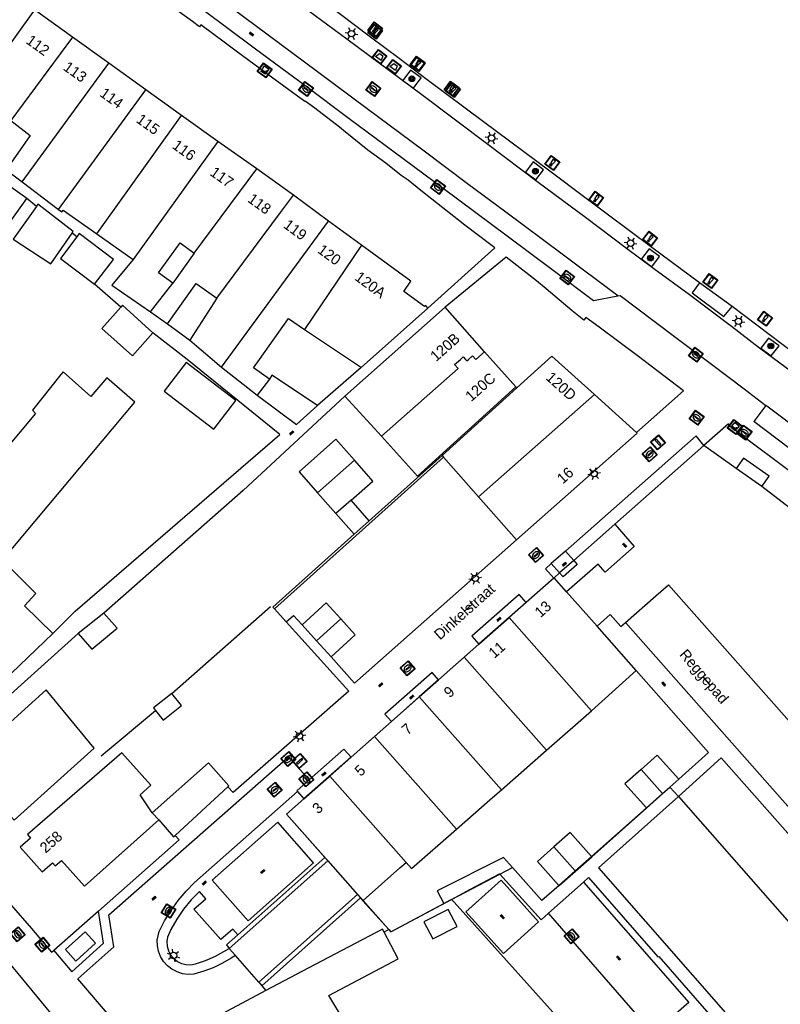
# Model space of a CAD drawing. Header units: metres. Extents: x 93870 to 95789, y 463036 to 464040.
# Tile 305 of 344: x 95628 to 95699, y 463189 to 463282. Entities that reach past the tile are written whole.
import ezdxf
from ezdxf.enums import TextEntityAlignment as Align

# ---------------------------------------------------------------- set-up
doc = ezdxf.new("R2010")
doc.units = ezdxf.units.M
doc.header["$LTSCALE"] = 25.4
for name, color, linetype in [('B_BEBOUWINGSGRENS_-1', 1, 'Continuous'), ('B_BEBOUWINGSGRENS_0', 1, 'Continuous'), ('B_LUIFEL_1', 200, 'Continuous'), ('B_TUSSENMUUR_0', 7, 'Continuous'), ('G_GRENS_ALGEMEEN_0', 7, 'Continuous'), ('Q_BLOEMBAK_0', 93, 'Continuous'), ('Q_BOOM_0', 3, 'Continuous'), ('Q_CAI-KAST_0', 10, 'Continuous'), ('Q_GASPUT_0', 7, 'Continuous'), ('Q_INSPECTIE_OF_RIOOLPUT_0', 253, 'Continuous'), ('Q_KOLK_0', 254, 'Continuous'), ('Q_LICHTMAST_0', 2, 'Continuous'), ('Q_MEERPAAL_0', 7, 'Continuous'), ('Q_WATERLEIDINGPUT_0', 5, 'Continuous'), ('S_GBKN_SYMBOOL_OV_GROOT_0', 7, 'Continuous'), ('T_HEK_0', 57, 'Continuous'), ('T_HEK_LIJN_0', 6, 'Continuous'), ('T_MUUR_30CM_0', 10, 'Continuous'), ('V_WEGGRENS_0', 7, 'Continuous'), ('W_WALBESCHERMING_LIJN_0', 45, 'Continuous'), ('Z_GBKN_HUISNUMMER_0', 252, 'Continuous'), ('Z_STRAATNAAM_0', 252, 'Continuous')]:
    doc.layers.add(name, color=color, linetype=linetype)
doc.layers.add('Q_AFSLUITPAAL_0', color=7, linetype='Continuous', true_color=0xf86a3a)

# ---------------------------------------------------------------- blocks, each defined once
blk = doc.blocks.new('Q_BLOEMBAK')
for points in [[(-0.5, 0.5), (0.5, 0.5), (0.5, -0.5), (-0.5, -0.5)], [(-0.336, 0.197), (0.331, 0.197), (0.19, -0.251), (-0.196, -0.251)]]:
    blk.add_lwpolyline(points, close=True)
blk.add_lwpolyline([(-0.442, 0.464), (0.438, 0.464, -0.414214), (0.459, 0.442), (0.459, -0.437, -0.414214), (0.438, -0.459), (-0.442, -0.459, -0.414214), (-0.463, -0.437), (-0.463, 0.442), (-0.463, 0.444), (-0.463, 0.446), (-0.463, 0.448), (-0.462, 0.45), (-0.461, 0.451), (-0.46, 0.453), (-0.459, 0.455), (-0.458, 0.456), (-0.457, 0.457), (-0.456, 0.459), (-0.454, 0.46), (-0.453, 0.461), (-0.451, 0.462), (-0.449, 0.462), (-0.447, 0.463), (-0.446, 0.463), (-0.444, 0.464), (-0.442, 0.464)], format="xyb")
blk = doc.blocks.new('Q_CAI-KAST')
for points in [[(-0.5, 0.5), (0.5, 0.5), (0.5, -0.5), (-0.5, -0.5)], [(-0.262, 0.264), (0.25, 0.264), (0.25, 0.187), (-0.262, 0.187)], [(-0.262, 0.107), (0.25, 0.107), (0.25, -0.332), (-0.262, -0.332)]]:
    blk.add_lwpolyline(points, close=True)
blk.add_lwpolyline([(-0.442, 0.464), (0.438, 0.464, -0.414214), (0.459, 0.442), (0.459, -0.437, -0.414214), (0.438, -0.459), (-0.442, -0.459, -0.414214), (-0.463, -0.437), (-0.463, 0.442), (-0.463, 0.444), (-0.463, 0.446), (-0.463, 0.448), (-0.462, 0.45), (-0.461, 0.451), (-0.46, 0.453), (-0.459, 0.455), (-0.458, 0.456), (-0.457, 0.457), (-0.456, 0.459), (-0.454, 0.46), (-0.453, 0.461), (-0.451, 0.462), (-0.449, 0.462), (-0.447, 0.463), (-0.446, 0.463), (-0.444, 0.464), (-0.442, 0.464)], format="xyb")
blk.add_circle((-0.177, -0.034), 0.0354)
blk = doc.blocks.new('Q_LICHTMAST')
for points in [[(-0.26, 0.15), (-0.52, 0.3)], [(0, 0.3), (0, 0.6)], [(0.26, 0.15), (0.52, 0.3)], [(-0.26, -0.15), (-0.52, -0.3)], [(0, -0.3), (0, -0.6)], [(0.26, -0.15), (0.52, -0.3)]]:
    blk.add_lwpolyline(points)
blk.add_circle((0, 0), 0.3)
blk = doc.blocks.new('Q_AFSLUITPAAL')
for points in [[(-0.5, 0.5), (0.5, 0.5), (0.5, -0.5), (-0.5, -0.5)], [(-0.08, 0.333), (0.071, 0.333), (0.071, -0.329), (-0.08, -0.329)]]:
    blk.add_lwpolyline(points, close=True)
blk.add_lwpolyline([(-0.442, 0.464), (0.438, 0.464, -0.414214), (0.459, 0.442), (0.459, -0.437, -0.414214), (0.438, -0.459), (-0.442, -0.459, -0.414214), (-0.463, -0.437), (-0.463, 0.442), (-0.463, 0.444), (-0.463, 0.446), (-0.463, 0.448), (-0.462, 0.45), (-0.461, 0.451), (-0.46, 0.453), (-0.459, 0.455), (-0.458, 0.456), (-0.457, 0.457), (-0.456, 0.459), (-0.454, 0.46), (-0.453, 0.461), (-0.451, 0.462), (-0.449, 0.462), (-0.447, 0.463), (-0.446, 0.463), (-0.444, 0.464), (-0.442, 0.464)], format="xyb")
blk = doc.blocks.new('Q_KOLK')
blk.add_lwpolyline([(-0.5, 0.5), (0.5, 0.5), (0.5, -0.5), (-0.5, -0.5)], close=True)
for points in [[(-0.442, 0.464), (0.438, 0.464, -0.414214), (0.459, 0.442), (0.459, -0.437, -0.414214), (0.438, -0.459), (-0.442, -0.459, -0.414214), (-0.463, -0.437), (-0.463, 0.442, -0.414214), (-0.442, 0.464)], [(-0.345, 0.105, 0.380426), (-0.276, -0.18)], [(-0.008, 0.266, 0.240218), (-0.345, 0.105)], [(-0.194, 0.045, 0.853344), (-0.194, -0.032)], [(0.331, 0.111, 0.240191), (-0.008, 0.266)], [(0.185, -0.032, 0.849746), (0.185, 0.045)], [(0.267, -0.176, 0.380426), (0.331, 0.111)], [(-0.276, -0.18, 0.148452), (0.012, -0.257)], [(0.012, -0.257, 0.131742), (0.267, -0.176)]]:
    blk.add_lwpolyline(points, format="xyb")
for points in [[(-0.194, 0.045), (0.185, 0.045)], [(0.185, -0.032), (-0.194, -0.032)]]:
    blk.add_lwpolyline(points)
blk = doc.blocks.new('Q_INSPECTIE_OF_RIOOLPUT')
blk.add_lwpolyline([(-0.5, 0.5), (0.5, 0.5), (0.5, -0.5), (-0.5, -0.5)], close=True)
for points in [[(-0.442, 0.464), (0.438, 0.464, -0.414214), (0.459, 0.442), (0.459, -0.437, -0.414214), (0.438, -0.459), (-0.442, -0.459, -0.414214), (-0.463, -0.437), (-0.463, 0.442), (-0.463, 0.444), (-0.463, 0.446), (-0.463, 0.448), (-0.462, 0.45), (-0.461, 0.451), (-0.46, 0.453), (-0.459, 0.455), (-0.458, 0.456), (-0.457, 0.457), (-0.456, 0.459), (-0.454, 0.46), (-0.453, 0.461), (-0.451, 0.462), (-0.449, 0.462), (-0.447, 0.463), (-0.446, 0.463), (-0.444, 0.464), (-0.442, 0.464)], [(-0.345, 0.105, 0.380426), (-0.276, -0.18)], [(-0.008, 0.266, 0.240218), (-0.345, 0.105)], [(-0.194, 0.045, 0.853344), (-0.194, -0.032)], [(0.331, 0.111, 0.240191), (-0.008, 0.266)], [(0.185, -0.032, 0.849746), (0.185, 0.045)], [(0.267, -0.176, 0.380426), (0.331, 0.111)], [(-0.276, -0.18, 0.148452), (0.012, -0.257)], [(0.012, -0.257, 0.131742), (0.267, -0.176)]]:
    blk.add_lwpolyline(points, format="xyb")
for points in [[(-0.194, 0.045), (0.185, 0.045)], [(0.185, -0.032), (-0.194, -0.032)]]:
    blk.add_lwpolyline(points)
blk = doc.blocks.new('Q_WATERLEIDINGPUT')
blk.add_lwpolyline([(-0.5, 0.5), (0.5, 0.5), (0.5, -0.5), (-0.5, -0.5)], close=True)
for points in [[(-0.442, 0.464), (0.438, 0.464, -0.414214), (0.459, 0.442), (0.459, -0.437, -0.414214), (0.438, -0.459), (-0.442, -0.459, -0.414214), (-0.463, -0.437), (-0.463, 0.442), (-0.463, 0.444), (-0.463, 0.446), (-0.463, 0.448), (-0.462, 0.45), (-0.461, 0.451), (-0.46, 0.453), (-0.459, 0.455), (-0.458, 0.456), (-0.457, 0.457), (-0.456, 0.459), (-0.454, 0.46), (-0.453, 0.461), (-0.451, 0.462), (-0.449, 0.462), (-0.447, 0.463), (-0.446, 0.463), (-0.444, 0.464), (-0.442, 0.464)], [(-0.345, 0.105, 0.380426), (-0.276, -0.18)], [(-0.008, 0.266, 0.240218), (-0.345, 0.105)], [(-0.194, 0.045, 0.853344), (-0.194, -0.032)], [(0.331, 0.111, 0.240191), (-0.008, 0.266)], [(0.185, -0.032, 0.849746), (0.185, 0.045)], [(0.267, -0.176, 0.380426), (0.331, 0.111)], [(-0.276, -0.18, 0.148452), (0.012, -0.257)], [(0.012, -0.257, 0.131742), (0.267, -0.176)]]:
    blk.add_lwpolyline(points, format="xyb")
for points in [[(-0.194, 0.045), (0.185, 0.045)], [(0.185, -0.032), (-0.194, -0.032)]]:
    blk.add_lwpolyline(points)
blk = doc.blocks.new('Q_GASPUT')
blk.add_lwpolyline([(-0.5, 0.5), (0.5, 0.5), (0.5, -0.5), (-0.5, -0.5)], close=True)
for points in [[(-0.442, 0.464), (0.438, 0.464, -0.414214), (0.459, 0.442), (0.459, -0.437, -0.414214), (0.438, -0.459), (-0.442, -0.459, -0.414214), (-0.463, -0.437), (-0.463, 0.442), (-0.463, 0.444), (-0.463, 0.446), (-0.463, 0.448), (-0.462, 0.45), (-0.461, 0.451), (-0.46, 0.453), (-0.459, 0.455), (-0.458, 0.456), (-0.457, 0.457), (-0.456, 0.459), (-0.454, 0.46), (-0.453, 0.461), (-0.451, 0.462), (-0.449, 0.462), (-0.447, 0.463), (-0.446, 0.463), (-0.444, 0.464), (-0.442, 0.464)], [(-0.345, 0.105, 0.380426), (-0.276, -0.18)], [(-0.008, 0.266, 0.240218), (-0.345, 0.105)], [(-0.194, 0.045, 0.853344), (-0.194, -0.032)], [(0.331, 0.111, 0.240191), (-0.008, 0.266)], [(0.185, -0.032, 0.849746), (0.185, 0.045)], [(0.267, -0.176, 0.380426), (0.331, 0.111)], [(-0.276, -0.18, 0.148452), (0.012, -0.257)], [(0.012, -0.257, 0.131742), (0.267, -0.176)]]:
    blk.add_lwpolyline(points, format="xyb")
for points in [[(-0.194, 0.045), (0.185, 0.045)], [(0.185, -0.032), (-0.194, -0.032)]]:
    blk.add_lwpolyline(points)
blk = doc.blocks.new('Q_BOOM')
for radius in [0.27, 0.18, 0.09]:
    blk.add_circle((0, 0), radius)
blk = doc.blocks.new('Q_MEERPAAL')
for points in [[(-0.5, 0.5), (0.5, 0.5), (0.5, -0.5), (-0.5, -0.5)], [(-0.076, 0.32), (0.068, 0.32), (0.068, 0.17), (-0.076, 0.17)]]:
    blk.add_lwpolyline(points, close=True)
blk.add_lwpolyline([(-0.442, 0.464), (0.438, 0.464, -0.414214), (0.459, 0.442), (0.459, -0.437, -0.414214), (0.438, -0.459), (-0.442, -0.459, -0.414214), (-0.463, -0.437), (-0.463, 0.442), (-0.463, 0.444), (-0.463, 0.446), (-0.463, 0.448), (-0.462, 0.45), (-0.461, 0.451), (-0.46, 0.453), (-0.459, 0.455), (-0.458, 0.456), (-0.457, 0.457), (-0.456, 0.459), (-0.454, 0.46), (-0.453, 0.461), (-0.451, 0.462), (-0.449, 0.462), (-0.447, 0.463), (-0.446, 0.463), (-0.444, 0.464), (-0.442, 0.464)], format="xyb")
for points in [[(-0.076, 0.124), (-0.136, -0.311)], [(-0.076, 0.124), (0.068, 0.124)], [(0.068, 0.124), (0.122, -0.311)], [(-0.136, -0.311), (0.122, -0.311)]]:
    blk.add_lwpolyline(points)
blk = doc.blocks.new('S_GBKN_SYMBOOL_OV_GROOT')
for points in [[(-0.21875, 0.0625), (0.21875, 0.0625)], [(-0.21875, 0), (0.21875, 0)], [(-0.1875, 0.0625), (-0.1875, 0)], [(-0.125, 0.09375), (-0.125, 0.0625)], [(-0.125, 0), (-0.125, -0.0625)], [(-0.0625, 0.0625), (-0.0625, 0)], [(0, 0.09375), (0, 0.0625)], [(0, 0), (0, -0.0625)], [(0.0625, 0.0625), (0.0625, 0)], [(0.125, 0.09375), (0.125, 0.0625)], [(0.125, 0), (0.125, -0.0625)], [(0.1875, 0.0625), (0.1875, 0)], [(-0.21875, -0.0625), (0.21875, -0.0625)], [(-0.1875, -0.0625), (-0.1875, -0.09375)], [(-0.0625, -0.0625), (-0.0625, -0.09375)], [(0.0625, -0.0625), (0.0625, -0.09375)], [(0.1875, -0.0625), (0.1875, -0.09375)]]:
    blk.add_lwpolyline(points)

msp = doc.modelspace()

# ---------------------------------------------------------------- linework, layer by layer
at = {"layer": 'B_BEBOUWINGSGRENS_-1'}
for p, q in [((95694.919, 463239.753), (95691.876, 463241.901)), ((95697.338, 463238.046), (95694.919, 463239.753)), ((95683.512, 463234.507), (95679.666, 463231.108)), ((95679.666, 463231.108), (95678.34, 463229.936)), ((95677.795, 463229.454), (95675.202, 463227.163)), ((95678.34, 463229.936), (95677.795, 463229.454)), ((95675.202, 463227.163), (95670.773, 463223.25)), ((95670.773, 463223.25), (95666.981, 463219.901)), ((95666.981, 463219.901), (95662.553, 463215.989)), ((95662.553, 463215.989), (95658.757, 463212.636)), ((95658.757, 463212.636), (95654.322, 463208.718)), ((95688.014, 463209.21), (95688.698, 463209.816)), ((95688.698, 463209.816), (95689.496, 463208.925)), ((95654.322, 463208.718), (95652.705, 463207.289)), ((95686.484, 463207.854), (95688.014, 463209.21)), ((95681.339, 463203.294), (95686.484, 463207.854)), ((95652.705, 463207.289), (95659.893, 463199.16)), ((95679.811, 463201.94), (95681.339, 463203.294)), ((95672.74, 463201.642), (95673.916, 463202.264)), ((95673.916, 463202.264), (95676.685, 463199.17)), ((95668.203, 463199.245), (95672.74, 463201.642)), ((95678.282, 463200.585), (95679.811, 463201.94)), ((95676.685, 463199.17), (95678.282, 463200.585)), ((95659.893, 463199.16), (95662.488, 463196.225)), ((95662.488, 463196.225), (95668.203, 463199.245))]:
    msp.add_line(p, q, dxfattribs=at)
msp.add_lwpolyline([(95689.496, 463208.925), (95704.224, 463192.196), (95704.15, 463192.134)], dxfattribs=at)
at = {"layer": 'B_BEBOUWINGSGRENS_0'}
for p, q in [((95632.598, 463280.269), (95629.048, 463282.824)), ((95636.027, 463277.822), (95632.598, 463280.269)), ((95639.481, 463275.325), (95636.027, 463277.822)), ((95642.847, 463272.905), (95639.481, 463275.325)), ((95646.249, 463270.458), (95642.847, 463272.905)), ((95649.901, 463267.885), (95646.249, 463270.458)), ((95653.352, 463265.411), (95649.901, 463267.885)), ((95627.876, 463266.687), (95631.302, 463264.091)), ((95656.658, 463262.986), (95653.352, 463265.411)), ((95629.369, 463264.585), (95629.217, 463264.371)), ((95659.748, 463260.719), (95656.658, 463262.986)), ((95634.893, 463261.799), (95638.31, 463259.38)), ((95644.045, 463259.988), (95642.027, 463257.173)), ((95646.151, 463255.741), (95643.624, 463251.816)), ((95639.923, 463254.463), (95641.541, 463253.351)), ((95667.598, 463254.897), (95658.184, 463246.528)), ((95659.7, 463249.245), (95665.98, 463254.825)), ((95671.303, 463250.72), (95667.598, 463254.897)), ((95643.624, 463251.816), (95646.607, 463249.261)), ((95674.239, 463247.409), (95671.303, 463250.72)), ((95646.607, 463249.261), (95649.933, 463246.647)), ((95651.332, 463248.51), (95651.1, 463248.13)), ((95655.608, 463245.663), (95651.332, 463248.51)), ((95674.323, 463247.315), (95667.304, 463240.979)), ((95681.622, 463246.686), (95670.741, 463237.085)), ((95685.566, 463243.129), (95681.622, 463246.686)), ((95658.184, 463246.528), (95661.633, 463242.785)), ((95691.876, 463241.901), (95683.512, 463234.507)), ((95694.919, 463239.753), (95691.876, 463241.901)), ((95667.304, 463240.979), (95667.453, 463240.81)), ((95667.453, 463240.81), (95670.741, 463237.085)), ((95697.338, 463238.046), (95694.919, 463239.753)), ((95655.61, 463237.475), (95657.34, 463235.51)), ((95701.157, 463235.117), (95697.338, 463238.046)), ((95660.459, 463234.843), (95658.766, 463236.766)), ((95670.741, 463237.085), (95674.295, 463233.057)), ((95657.34, 463235.51), (95659.044, 463233.574)), ((95659.044, 463233.574), (95660.459, 463234.843)), ((95677.795, 463229.454), (95675.202, 463227.163)), ((95656.431, 463227.121), (95654.161, 463225.061)), ((95657.793, 463225.621), (95656.431, 463227.121)), ((95675.202, 463227.163), (95673.599, 463225.747)), ((95635.559, 463226.147), (95633.126, 463224.248)), ((95659.154, 463224.121), (95657.793, 463225.621)), ((95673.599, 463225.747), (95670.773, 463223.25)), ((95654.161, 463225.061), (95655.523, 463223.561)), ((95685.533, 463220.773), (95681.858, 463224.932)), ((95655.523, 463223.561), (95656.884, 463222.061)), ((95656.884, 463222.061), (95659.154, 463224.121)), ((95670.773, 463223.25), (95669.386, 463222.025)), ((95669.386, 463222.025), (95666.982, 463219.9)), ((95681.337, 463216.988), (95685.533, 463220.773)), ((95666.982, 463219.9), (95665.168, 463218.299)), ((95634.65, 463213.49), (95630.15, 463218.94)), ((95642.85, 463217.47), (95641.95, 463218.62)), ((95665.168, 463218.299), (95662.554, 463215.988)), ((95677.108, 463213.284), (95681.337, 463216.988)), ((95662.554, 463215.988), (95660.964, 463214.585)), ((95660.964, 463214.585), (95658.76, 463212.633)), ((95658.76, 463212.633), (95656.754, 463210.858)), ((95672.875, 463209.575), (95677.108, 463213.284)), ((95656.754, 463210.858), (95654.328, 463208.711)), ((95688.698, 463209.816), (95689.525, 463210.556)), ((95642.233, 463205.283), (95647.19, 463209.851)), ((95688.017, 463209.206), (95688.698, 463209.816)), ((95654.328, 463208.711), (95652.705, 463207.289)), ((95686.494, 463207.843), (95688.017, 463209.206)), ((95686.484, 463207.854), (95686.494, 463207.843)), ((95640.7, 463206.73), (95640.1, 463207.41)), ((95652.705, 463207.289), (95656.311, 463203.202)), ((95656.311, 463203.202), (95656.594, 463202.88)), ((95679.83, 463201.919), (95681.356, 463203.275)), ((95681.356, 463203.275), (95681.339, 463203.294)), ((95656.594, 463202.88), (95659.367, 463199.729)), ((95678.303, 463200.562), (95679.83, 463201.919)), ((95678.282, 463200.585), (95678.303, 463200.562)), ((95659.367, 463199.729), (95659.653, 463199.404)), ((95659.653, 463199.404), (95659.879, 463199.147)), ((95659.879, 463199.147), (95659.893, 463199.16)), ((95632.919, 463193.47), (95634.783, 463195.149)), ((95650.769, 463190.705), (95645.328, 463187.812))]:
    msp.add_line(p, q, dxfattribs=at)
for points in [[(95626.829, 463272.441), (95628.64, 463271.02), (95626.38, 463267.82), (95627.876, 463266.687)], [(95623.168, 463268.566), (95621.385, 463266.067), (95626.43, 463262.468), (95628.31, 463265.105)], [(95628.31, 463265.105), (95623.265, 463268.703), (95623.168, 463268.566)], [(95629.217, 463264.371), (95627.037, 463261.296), (95630.564, 463258.985), (95632.574, 463261.848)], [(95632.574, 463261.848), (95632.687, 463262.009), (95629.369, 463264.585)], [(95631.302, 463264.091), (95631.62, 463263.85), (95631.74, 463264.03), (95634.893, 463261.799)], [(95633.002, 463261.526), (95631.47, 463259.49), (95634.68, 463257.061)], [(95634.68, 463257.061), (95636.45, 463259.39), (95633.23, 463261.83), (95633.002, 463261.526)], [(95642.027, 463257.173), (95640.68, 463258.14), (95642.72, 463260.95), (95644.045, 463259.988)], [(95665.98, 463254.825), (95665.775, 463255.067), (95665.663, 463254.972), (95663.731, 463256.39), (95664.366, 463257.336), (95659.748, 463260.719)], [(95638.31, 463259.38), (95636.308, 463256.97), (95639.923, 463254.463)], [(95641.541, 463253.351), (95644.211, 463257.121), (95646.151, 463255.741)], [(95640.162, 463252.488), (95637.31, 463255.09), (95637.15, 463254.91)], [(95637.15, 463254.91), (95635.37, 463252.91), (95638.25, 463250.34), (95640.162, 463252.488)], [(95651.1, 463248.13), (95649.6, 463249.19), (95650.17, 463250), (95652.9, 463253.85), (95654.39, 463252.802)], [(95654.39, 463252.802), (95659.639, 463249.285), (95659.7, 463249.245)], [(95641.22, 463247.002), (95645.877, 463243.44), (95647.943, 463246.142), (95643.287, 463249.704), (95641.22, 463247.002)], [(95681.622, 463246.686), (95677.622, 463250.293), (95674.323, 463247.315)], [(95626.022, 463231.136), (95638.451, 463245.993), (95635.82, 463248.255), (95634.32, 463246.51), (95633.175, 463247.531), (95631.729, 463248.82), (95631.528, 463248.569), (95628.84, 463245.22), (95629.13, 463244.9), (95625.94, 463241.11), (95625.2, 463241.83), (95618.95, 463233.62), (95619.75, 463232.89), (95618.43, 463231.47)], [(95649.933, 463246.647), (95653.641, 463243.882), (95655.608, 463245.663)], [(95661.633, 463242.785), (95665.014, 463239.036), (95674.239, 463247.409)], [(95674.295, 463233.057), (95685.621, 463243.079), (95685.566, 463243.129)], [(95659.073, 463240.516), (95657.34, 463242.49), (95653.88, 463239.44), (95655.61, 463237.475)], [(95658.766, 463236.766), (95660.8, 463238.56), (95660.2, 463239.24), (95659.073, 463240.516)], [(95683.512, 463234.507), (95685.347, 463232.431), (95682.93, 463230.295), (95682.62, 463230.021), (95681.958, 463230.77), (95679.003, 463228.16)], [(95630.751, 463224.26), (95628.111, 463226.848), (95629.155, 463228), (95626.022, 463231.136)], [(95679.003, 463228.16), (95677.828, 463229.483), (95677.795, 463229.454)], [(95684.517, 463225.281), (95687.378, 463227.786), (95688.558, 463228.824), (95703.532, 463211.904), (95703.619, 463211.97), (95704.446, 463211.034), (95705.961, 463209.319), (95708.075, 463206.928), (95707.992, 463206.86), (95708.682, 463206.079), (95710.804, 463203.677), (95710.984, 463203.473), (95708.935, 463201.662), (95711.666, 463198.565)], [(95633.126, 463224.248), (95634.424, 463222.774), (95636.816, 463224.738), (95635.559, 463226.147)], [(95681.858, 463224.932), (95683.092, 463226.022), (95684.084, 463224.906), (95684.517, 463225.281)], [(95620.05, 463215.23), (95625.12, 463220.757), (95626.097, 463219.765), (95630.751, 463224.26)], [(95630.15, 463218.94), (95622.44, 463212), (95624.79, 463209.33), (95623.76, 463208.41), (95625.87, 463206.06), (95626.88, 463206.99), (95627.13, 463206.7), (95634.65, 463213.49)], [(95641.95, 463218.62), (95640.22, 463217.27), (95640.413, 463217.023)], [(95640.413, 463217.023), (95641.12, 463216.12), (95642.85, 463217.47)], [(95640.1, 463207.41), (95638.95, 463209.1), (95639.95, 463209.99), (95637.24, 463213.05), (95628.38, 463205.35), (95628.66, 463205.03), (95627.69, 463204.17), (95629.75, 463201.85), (95630.72, 463202.71), (95630.995, 463202.41), (95631.59, 463202.91), (95633.72, 463200.51), (95640.7, 463206.73)], [(95689.525, 463210.556), (95687.51, 463212.822), (95685.99, 463211.47)], [(95647.19, 463209.851), (95647.289, 463209.943), (95645.38, 463212.1), (95640.1, 463207.41)], [(95685.99, 463211.47), (95684.47, 463210.119), (95686.484, 463207.854)], [(95668.655, 463205.879), (95672.05, 463208.853), (95672.875, 463209.575)], [(95640.7, 463206.73), (95642.095, 463205.156), (95642.233, 463205.283)], [(95663.927, 463202.74), (95664.427, 463202.176), (95668.655, 463205.879)], [(95681.339, 463203.294), (95679.33, 463205.554), (95677.804, 463204.198)], [(95677.804, 463204.198), (95676.277, 463202.841), (95678.282, 463200.585)], [(95659.893, 463199.16), (95663.339, 463202.218), (95663.927, 463202.74)], [(95634.783, 463195.149), (95633.813, 463196.226), (95631.949, 463194.547), (95632.919, 463193.47)], [(95661.865, 463196.203), (95661.719, 463196.479), (95654.731, 463192.812), (95650.769, 463190.705)], [(95658.15, 463187.8), (95656.665, 463190.248), (95663.193, 463193.687), (95661.865, 463196.203)]]:
    msp.add_lwpolyline(points, dxfattribs=at)
at = {"layer": 'B_LUIFEL_1'}
msp.add_lwpolyline([(95665.609, 463197.152), (95666.437, 463195.552), (95668.712, 463196.729), (95667.884, 463198.329), (95665.609, 463197.152)], dxfattribs=at)
at = {"layer": 'B_TUSSENMUUR_0'}
for p, q in [((95629.048, 463282.824), (95620.952, 463271.617)), ((95632.598, 463280.269), (95626.829, 463272.441)), ((95627.876, 463266.687), (95636.027, 463277.822)), ((95631.302, 463264.091), (95639.481, 463275.325)), ((95634.893, 463261.799), (95642.847, 463272.905)), ((95646.249, 463270.458), (95638.31, 463259.38)), ((95644.045, 463259.988), (95649.901, 463267.885)), ((95646.607, 463249.261), (95656.658, 463262.986)), ((95659.748, 463260.719), (95654.39, 463252.802)), ((95639.923, 463254.463), (95642.027, 463257.173)), ((95651.1, 463248.13), (95649.933, 463246.647)), ((95655.61, 463237.475), (95659.073, 463240.516)), ((95658.766, 463236.766), (95657.34, 463235.51)), ((95679.003, 463228.16), (95681.858, 463224.932)), ((95655.523, 463223.561), (95657.793, 463225.621)), ((95681.337, 463216.988), (95673.599, 463225.747)), ((95673.599, 463225.747), (95673.599, 463225.747)), ((95669.386, 463222.025), (95677.108, 463213.284)), ((95665.169, 463218.298), (95665.168, 463218.299)), ((95672.875, 463209.575), (95665.169, 463218.298)), ((95668.655, 463205.879), (95660.964, 463214.585)), ((95656.754, 463210.858), (95656.754, 463210.858)), ((95656.754, 463210.858), (95663.927, 463202.74)), ((95688.014, 463209.21), (95685.99, 463211.47)), ((95688.017, 463209.206), (95688.014, 463209.21)), ((95679.811, 463201.94), (95677.804, 463204.198)), ((95679.83, 463201.919), (95679.811, 463201.94))]:
    msp.add_line(p, q, dxfattribs=at)
for points in [[(95646.151, 463255.741), (95652.147, 463263.793), (95653.352, 463265.411)], [(95669.031, 463250), (95669.294, 463250.25), (95669.52, 463250), (95669.635, 463249.872), (95669.776, 463250), (95670.148, 463250.348), (95670.472, 463250), (95671.303, 463250.72)], [(95661.633, 463242.785), (95668.819, 463249.135), (95668.484, 463249.505), (95669.031, 463250)]]:
    msp.add_lwpolyline(points, dxfattribs=at)
at = {"layer": 'G_GRENS_ALGEMEEN_0'}
for p, q in [((95674.323, 463247.315), (95674.239, 463247.409)), ((95651.561, 463226.563), (95667.453, 463240.81)), ((95667.304, 463240.979), (95660.459, 463234.843)), ((95694.919, 463239.753), (95694.919, 463239.753)), ((95697.338, 463238.046), (95698.025, 463239.02)), ((95678.892, 463231.983), (95677.563, 463230.808)), ((95673.599, 463225.747), (95675.202, 463227.163)), ((95675.202, 463227.163), (95675.202, 463227.163)), ((95670.773, 463223.25), (95673.599, 463225.747)), ((95670.773, 463223.25), (95670.773, 463223.25)), ((95665.169, 463218.298), (95666.982, 463219.9)), ((95666.982, 463219.9), (95666.981, 463219.901)), ((95662.554, 463215.988), (95665.169, 463218.298)), ((95662.553, 463215.989), (95662.554, 463215.988)), ((95656.754, 463210.858), (95658.76, 463212.633)), ((95658.76, 463212.633), (95658.757, 463212.636)), ((95653.721, 463209.398), (95654.322, 463208.718)), ((95654.322, 463208.718), (95654.328, 463208.711)), ((95650.395, 463191.161), (95659.653, 463199.404)), ((95662.488, 463196.225), (95667.471, 463198.882))]:
    msp.add_line(p, q, dxfattribs=at)
for points in [[(95691.876, 463241.901), (95691.149, 463242.81), (95678.892, 463231.983)], [(95698.025, 463239.02), (95695.605, 463240.725), (95694.919, 463239.753)], [(95659.044, 463233.574), (95651.41, 463226.73), (95651.561, 463226.563)], [(95677.563, 463230.808), (95677.02, 463230.322), (95677.795, 463229.454)], [(95675.202, 463227.163), (95674.53, 463227.924), (95670.102, 463224.009), (95670.773, 463223.25)], [(95666.981, 463219.901), (95666.38, 463220.581), (95661.941, 463216.682), (95662.553, 463215.989)], [(95658.757, 463212.636), (95658.088, 463213.392), (95654.821, 463210.502)], [(95654.328, 463208.711), (95656.393, 463210.538), (95656.754, 463210.858)], [(95648.123, 463195.946), (95647.053, 463194.998), (95647.329, 463194.67)]]:
    msp.add_lwpolyline(points, dxfattribs=at)
at = {"layer": 'T_HEK_0'}
for p, q in [((95637.15, 463254.91), (95634.68, 463257.061)), ((95659.7, 463249.245), (95655.608, 463245.663)), ((95684.517, 463225.281), (95709.404, 463197.083)), ((95686.494, 463207.843), (95681.356, 463203.275)), ((95678.303, 463200.562), (95676.685, 463199.17)), ((95662.302, 463196.433), (95661.865, 463196.203))]:
    msp.add_line(p, q, dxfattribs=at)
for points in [[(95685.533, 463220.773), (95692.326, 463213.071), (95689.525, 463210.556)], [(95673.916, 463202.264), (95673.084, 463203.194), (95666.849, 463200.06), (95667.471, 463198.882)]]:
    msp.add_lwpolyline(points, dxfattribs=at)
at = {"layer": 'T_HEK_LIJN_0'}
for p, q in [((95641.95, 463218.62), (95651.21, 463226.77)), ((95635.3, 463212.75), (95640.413, 463217.023))]:
    msp.add_line(p, q, dxfattribs=at)
at = {"layer": 'T_MUUR_30CM_0'}
for p, q in [((95651.561, 463226.563), (95652.673, 463225.333)), ((95677.285, 463197.959), (95680.577, 463200.881)), ((95659.879, 463199.147), (95662.302, 463196.433)), ((95635.042, 463198.173), (95630.852, 463194.464)), ((95662.302, 463196.433), (95662.488, 463196.225))]:
    msp.add_line(p, q, dxfattribs=at)
for points in [[(95652.673, 463225.333), (95658.544, 463218.84), (95647.692, 463209.315), (95647.19, 463209.851)], [(95642.233, 463205.283), (95642.634, 463204.868), (95635.042, 463198.173)], [(95669.98, 463200.221), (95672.706, 463201.68), (95672.74, 463201.642)], [(95672.74, 463201.642), (95676.595, 463197.347), (95677.285, 463197.959)], [(95680.577, 463200.881), (95681.061, 463201.31), (95687.571, 463193.866), (95687.643, 463193.917)]]:
    msp.add_lwpolyline(points, dxfattribs=at)
at = {"layer": 'V_WEGGRENS_0'}
for p, q in [((95629.217, 463264.371), (95628.31, 463265.105)), ((95633.002, 463261.526), (95632.574, 463261.848)), ((95665.98, 463254.825), (95672.251, 463260.486)), ((95673.31, 463259.588), (95667.598, 463254.897)), ((95641.541, 463253.351), (95643.624, 463251.816)), ((95685.566, 463243.129), (95689.978, 463247.057)), ((95697.706, 463245.667), (95696.586, 463244.174)), ((95694.204, 463243.939), (95691.876, 463241.901)), ((95678.892, 463231.983), (95679.666, 463231.108)), ((95678.34, 463229.936), (95677.563, 463230.808)), ((95633.126, 463224.248), (95617.021, 463209.701)), ((95656.311, 463203.202), (95648.123, 463195.946)), ((95647.329, 463194.67), (95656.594, 463202.88)), ((95672.866, 463201.07), (95669.552, 463198.095)), ((95659.367, 463199.729), (95650.106, 463191.484)), ((95668.185, 463199.264), (95669.98, 463200.221)), ((95668.185, 463199.264), (95667.471, 463198.882)), ((95668.203, 463199.245), (95668.185, 463199.264)), ((95668.434, 463199.01), (95668.203, 463199.245)), ((95630.852, 463194.464), (95632.544, 463192.475)), ((95647.329, 463194.67), (95647.911, 463194.002)), ((95650.106, 463191.484), (95647.911, 463194.002)), ((95687.643, 463193.917), (95694.116, 463186.528)), ((95650.106, 463191.484), (95650.395, 463191.161)), ((95650.395, 463191.161), (95650.769, 463190.705))]:
    msp.add_line(p, q, dxfattribs=at)
for points in [[(95616.843, 463305.556), (95617.114, 463304.106), (95617.241, 463303.133), (95620.038, 463301.255), (95622.5, 463299.528), (95627.033, 463296.181), (95630.076, 463293.911), (95635.12, 463290.146), (95640.392, 463286.204), (95644.854, 463282.875), (95649.68, 463279.267), (95652.888, 463276.883), (95654.407, 463275.747), (95658.598, 463272.638), (95662.824, 463269.501), (95667.424, 463266.071), (95673.409, 463261.61), (95677.617, 463258.465), (95681.536, 463255.544), (95683.804, 463255.973)], [(95683.804, 463255.973), (95678.57, 463259.897), (95673.288, 463263.838), (95669.7, 463266.5), (95665.511, 463269.644), (95660.261, 463273.538), (95655.605, 463277.014), (95649.759, 463281.357), (95645.508, 463284.561), (95642.117, 463287.048), (95636.951, 463290.9), (95631.983, 463294.647), (95625.837, 463299.19), (95623.477, 463300.896), (95621.609, 463302.228), (95617.96, 463304.787), (95616.843, 463305.556)], [(95672.251, 463260.486), (95672.016, 463260.657), (95669.441, 463262.603), (95665.316, 463265.862), (95664.112, 463266.821), (95663.456, 463267.269), (95662.031, 463268.425), (95660.336, 463269.665), (95658.055, 463271.491), (95657.662, 463271.817), (95655.364, 463273.589), (95654.455, 463274.261), (95654.421, 463274.22), (95651.281, 463276.504), (95647.989, 463278.95), (95646.964, 463279.717), (95644.65, 463281.432), (95644.522, 463281.253), (95643.866, 463281.729), (95641.09, 463283.738)], [(95700.207, 463248.777), (95697.122, 463251.062), (95694.481, 463253.088), (95690.521, 463256.051), (95687.193, 463258.505), (95684.631, 463260.427), (95680.763, 463263.344), (95676.325, 463266.632), (95671.6, 463270.192), (95665.395, 463274.842), (95658.371, 463280.089), (95653.013, 463284.059)], [(95664.342, 463277.176), (95663.629, 463276.205), (95664.616, 463275.463), (95665.334, 463276.453), (95664.342, 463277.176)], [(95675.13, 463267.597), (95676.107, 463266.862), (95676.834, 463267.816), (95675.856, 463268.556), (95675.13, 463267.597)], [(95689.978, 463247.057), (95685.743, 463250.262), (95682.066, 463253.032), (95680.815, 463253.932), (95680.606, 463253.689), (95679.521, 463254.57), (95677.08, 463256.625), (95676.182, 463257.368), (95673.31, 463259.588)], [(95686.015, 463259.449), (95686.991, 463258.706), (95687.708, 463259.675), (95686.739, 463260.393), (95686.015, 463259.449)], [(95691.49, 463257.191), (95690.777, 463256.239), (95693.773, 463254.016), (95694.556, 463254.961)], [(95683.804, 463255.973), (95684.013, 463255.997), (95687.229, 463253.587), (95689.261, 463252.064), (95692.595, 463249.554), (95695.659, 463247.24), (95697.706, 463245.667)], [(95630.751, 463224.26), (95632.86, 463226.34), (95652.08, 463242.93), (95643.37, 463250), (95640.162, 463252.488)], [(95697.961, 463252.004), (95697.247, 463251.054), (95698.211, 463250.32), (95698.946, 463251.283), (95697.961, 463252.004)], [(95658.184, 463246.528), (95648.64, 463237.68), (95635.559, 463226.147)], [(95722.535, 463226.04), (95718.713, 463229.343), (95716.386, 463231.313), (95714.029, 463233.228), (95709.523, 463236.861), (95706.058, 463239.432), (95704.632, 463240.503), (95700.84, 463243.313), (95698.304, 463245.236), (95697.793, 463245.619), (95697.706, 463245.667)], [(95701.983, 463237.949), (95696.299, 463242.233), (95694.205, 463243.82), (95694.204, 463243.939)], [(95736.805, 463210.057), (95734.326, 463210.238), (95731.503, 463213.581), (95730.837, 463214.354), (95728.899, 463216.648), (95726.906, 463218.92), (95725.544, 463220.4), (95724.143, 463221.839), (95722.693, 463223.232), (95721.214, 463224.594), (95719.72, 463225.928), (95718.185, 463227.259), (95716.657, 463228.545), (95715.946, 463229.125), (95714.192, 463230.619), (95712.659, 463231.869), (95710.3, 463233.74), (95707.912, 463235.588), (95705.24, 463237.617), (95703.741, 463238.753), (95701.077, 463240.763), (95696.586, 463244.174)], [(95656.884, 463222.061), (95659.082, 463219.592), (95674.295, 463233.057)], [(95679.666, 463231.108), (95680.005, 463230.725), (95678.676, 463229.558), (95678.34, 463229.936)], [(95652.673, 463225.333), (95653.355, 463225.949), (95654.161, 463225.061)], [(95633.122, 463191.796), (95636.503, 463194.799), (95636.007, 463197.825), (95652.89, 463212.672), (95654.821, 463210.502)], [(95709.404, 463197.083), (95708.165, 463195.99), (95693.508, 463212.552), (95689.496, 463208.925)], [(95654.821, 463210.502), (95653.656, 463209.471), (95653.721, 463209.398)], [(95640.734, 463196.242), (95641.26, 463197.26), (95641.86, 463198.236), (95642.531, 463199.165), (95643.27, 463200.041), (95644.072, 463200.859), (95653.721, 463209.398)], [(95689.496, 463208.925), (95681.977, 463202.239), (95695.215, 463187.101)], [(95655.24, 463202.713), (95651.882, 463206.538), (95645.714, 463201.08)], [(95645.714, 463201.08), (95649.091, 463197.25), (95655.24, 463202.713)], [(95669.552, 463198.095), (95673.059, 463194.194), (95676.37, 463197.171), (95672.866, 463201.07)], [(95680.577, 463200.881), (95690.479, 463189.596), (95687.134, 463186.678), (95677.285, 463197.959)], [(95648.123, 463195.946), (95647.659, 463196.477), (95646.548, 463195.489), (95644, 463198.342), (95645.122, 463199.336), (95644.526, 463200.02), (95643.742, 463199.216), (95643.028, 463198.349), (95642.39, 463197.424), (95641.832, 463196.45), (95641.52, 463195.735), (95641.461, 463195.298), (95641.493, 463194.859), (95641.616, 463194.435), (95641.823, 463194.047), (95642.108, 463193.71), (95642.455, 463193.439), (95642.852, 463193.246), (95643.28, 463193.14), (95643.72, 463193.125), (95644.154, 463193.202), (95645.103, 463193.525), (95646.022, 463193.927), (95647.329, 463194.67)], [(95626.855, 463198.737), (95628.767, 463196.545), (95630.639, 463194.295), (95630.852, 463194.464)], [(95652.338, 463167.505), (95662.596, 463172.897), (95680.17, 463185.914), (95668.434, 463199.01)], [(95632.544, 463192.475), (95635.53, 463195.141), (95635.042, 463198.173)], [(95638.051, 463179.326), (95631.017, 463188.043), (95623.982, 463196.573)], [(95647.911, 463194.002), (95647.512, 463193.739), (95646.684, 463193.262), (95645.821, 463192.853), (95644.927, 463192.515), (95644.009, 463192.25), (95643.472, 463192.222), (95642.939, 463192.29), (95642.426, 463192.451), (95641.949, 463192.701), (95641.525, 463193.031), (95641.166, 463193.431), (95640.883, 463193.888), (95640.686, 463194.389), (95640.581, 463194.916), (95640.571, 463195.453), (95640.734, 463196.242)], [(95637.993, 463186.112), (95636.073, 463188.328), (95633.122, 463191.796)]]:
    msp.add_lwpolyline(points, dxfattribs=at)
at = {"layer": 'W_WALBESCHERMING_LIJN_0'}
msp.add_line((95694.556, 463254.961), (95691.49, 463257.191), dxfattribs=at)
for points in [[(95691.49, 463257.191), (95686.991, 463260.499), (95680.717, 463265.222), (95677.425, 463267.67), (95671.183, 463272.322), (95665.906, 463276.269), (95663.275, 463278.25), (95660.596, 463280.284), (95656.235, 463283.57), (95651.564, 463287.056), (95648.808, 463289.062), (95645.332, 463291.602), (95641.52, 463294.443), (95638.367, 463296.759), (95634.904, 463299.403), (95632.014, 463301.533), (95628.413, 463304.318), (95626.142, 463306.054), (95623.419, 463308.167), (95620.805, 463309.851), (95618.608, 463311.292)], [(95704.952, 463247.093), (95701.572, 463249.645), (95699.171, 463251.464), (95694.556, 463254.961)]]:
    msp.add_lwpolyline(points, dxfattribs=at)
at = {"layer": 'Z_STRAATNAAM_0'}
for p, q in [((95669.395, 463226.323), (95670.141, 463226.989)), ((95691.821, 463220.137), (95692.471, 463219.377))]:
    msp.add_line(p, q, dxfattribs=at)

# ---------------------------------------------------------------- block references
at = {"layer": 'Q_AFSLUITPAAL_0'}
for p, rotation in [((95687.589, 463242.196), 41.45518978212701), ((95653.945, 463212.268), 131.6646623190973)]:
    msp.add_blockref('Q_AFSLUITPAAL', p, dxfattribs=dict(at, rotation=rotation))
at = {"layer": 'Q_BLOEMBAK_0', "rotation": 143.239891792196}
for p in [(95661.427, 463278.423), (95662.787, 463277.485)]:
    msp.add_blockref('Q_BLOEMBAK', p, dxfattribs=at)
at = {"layer": 'Q_BOOM_0'}
for p, rotation in [((95664.472, 463276.36), 143.9142876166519), ((95676.064, 463267.671), 52.69062358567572), ((95686.873, 463259.521), 142.7190521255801), ((95698.17, 463251.255), 143.7966297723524)]:
    msp.add_blockref('Q_BOOM', p, dxfattribs=dict(at, rotation=rotation))
at = {"layer": 'Q_CAI-KAST_0'}
for p, rotation in [((95650.647, 463277.15), 143.3871576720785), ((95694.788, 463243.647), 142.8422520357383)]:
    msp.add_blockref('Q_CAI-KAST', p, dxfattribs=dict(at, rotation=rotation))
at = {"layer": 'Q_GASPUT_0', "rotation": 142.8422520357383}
msp.add_blockref('Q_GASPUT', (95695.704, 463243.116), dxfattribs=at)
at = {"layer": 'Q_INSPECTIE_OF_RIOOLPUT_0'}
for p, rotation in [((95660.852, 463275.391), 143.256321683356), ((95691.205, 463244.518), 143.5795915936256), ((95651.587, 463209.566), 41.32856916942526)]:
    msp.add_blockref('Q_INSPECTIE_OF_RIOOLPUT', p, dxfattribs=dict(at, rotation=rotation))
at = {"layer": 'Q_KOLK_0'}
for p, rotation in [((95654.539, 463275.405), 143.4309512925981), ((95666.922, 463266.203), 143.289867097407), ((95679.054, 463257.695), 143.3012459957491), ((95691.127, 463250.442), 143.0257585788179), ((95686.797, 463241.086), 41.45518978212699), ((95676.123, 463231.613), 41.82942158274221), ((95664.073, 463220.966), 41.2944864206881), ((95652.867, 463212.448), 41.32856916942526), ((95654.564, 463210.547), 131.6646623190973), ((95641.618, 463198.178), 58.41870807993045), ((95679.469, 463195.795), 131.1229394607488), ((95629.785, 463195.007), 129.7604563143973)]:
    msp.add_blockref('Q_KOLK', p, dxfattribs=dict(at, rotation=rotation))
at = {"layer": 'Q_LICHTMAST_0'}
for p, rotation in [((95658.805, 463280.599), 143.239891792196), ((95671.954, 463270.801), 143.1522699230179), ((95685.006, 463260.916), 143.1229466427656), ((95695.133, 463253.571), 142.8470990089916), ((95681.58, 463239.265), 41.50454460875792), ((95670.415, 463229.425), 41.51198591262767), ((95653.916, 463214.615), 41.27402018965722), ((95642.095, 463193.996), 130.2211119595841)]:
    msp.add_blockref('Q_LICHTMAST', p, dxfattribs=dict(at, rotation=rotation))
at = {"layer": 'Q_MEERPAAL_0'}
for p, rotation in [((95661.022, 463280.785), 142.7928317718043), ((95661.025, 463281.007), 143.0020884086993), ((95665.015, 463277.794), 143.0222401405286), ((95665.026, 463277.738), 143.0222401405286), ((95668.206, 463275.437), 143.2048760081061), ((95668.335, 463275.296), 143.2048760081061), ((95677.652, 463268.453), 143.3037967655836), ((95681.774, 463265.094), 143.0279579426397), ((95686.834, 463261.33), 143.0279579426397), ((95692.489, 463257.358), 143.9704043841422), ((95697.622, 463253.821), 142.8470990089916)]:
    msp.add_blockref('Q_MEERPAAL', p, dxfattribs=dict(at, rotation=rotation))
at = {"layer": 'Q_WATERLEIDINGPUT_0', "rotation": 131.0969796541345}
msp.add_blockref('Q_WATERLEIDINGPUT', (95627.475, 463195.982), dxfattribs=at)
at = {"layer": 'S_GBKN_SYMBOOL_OV_GROOT_0'}
for p, rotation in [((95649.405, 463280.55), 143.3913011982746), ((95653.179, 463243.096), 42.8328162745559), ((95684.448, 463232.542), 131.4738314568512), ((95678.781, 463230.77), 41.47202374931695), ((95672.652, 463225.587), 41.45801266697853), ((95661.54, 463219.427), 41.51198591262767), ((95688.127, 463219.512), 131.4116074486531), ((95664.459, 463218.284), 41.2944864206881), ((95656.207, 463211.052), 41.45801266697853), ((95650.476, 463201.894), 41.50528611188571), ((95644.988, 463200.81), 41.50761312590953), ((95640.256, 463199.392), 41.32856916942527), ((95672.961, 463197.634), 131.9457797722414), ((95683.882, 463193.759), 131.1229394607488)]:
    msp.add_blockref('S_GBKN_SYMBOOL_OV_GROOT', p, dxfattribs=dict(at, rotation=rotation))

# ---------------------------------------------------------------- texts
at = {"layer": 'Z_GBKN_HUISNUMMER_0', "linetype": 'Continuous'}
for s, rotation, p in [('112', 324.2, (95629.363, 463279.517)), ('113', 324.5, (95632.86, 463277.011)), ('114', 324.1, (95636.289, 463274.547)), ('115', 324.3, (95639.705, 463272.085)), ('116', 324.2, (95643.088, 463269.652)), ('117', 324.8, (95646.635, 463267.128)), ('118', 324.4, (95650.17, 463264.616)), ('119', 323.7, (95653.526, 463262.183)), ('120', 323.7, (95656.724, 463259.837)), ('120A', 323.8, (95660.58, 463257.011)), ('120B', 41.6, (95667.58, 463251.15)), ('120C', 41.5, (95670.9, 463247.406)), ('120D', 318, (95678.491, 463247.489)), ('16', 41.5, (95678.862, 463239.101)), ('13', 41.5, (95676.768, 463226.545)), ('11', 41.5, (95672.44, 463222.722)), ('9', 41.5, (95667.964, 463218.768)), ('7', 41.5, (95664.012, 463215.276)), ('5', 41.5, (95659.603, 463211.381)), ('3', 41.5, (95655.615, 463207.858)), ('258', 41.6, (95630.589, 463204.67))]:
    msp.add_text(s, height=1, rotation=rotation, dxfattribs=at).set_placement(p, align=Align.MIDDLE)
at = {"layer": 'Z_STRAATNAAM_0', "linetype": 'Continuous'}
for s, rotation, p in [('Dinkelstraat', 41.75725, (95669.395, 463226.323)), ('Reggepad', 310.53915, (95691.821, 463220.137))]:
    msp.add_text(s, height=1, rotation=rotation, dxfattribs=at).set_placement(p, align=Align.MIDDLE)

doc.saveas('drawing.dxf')
